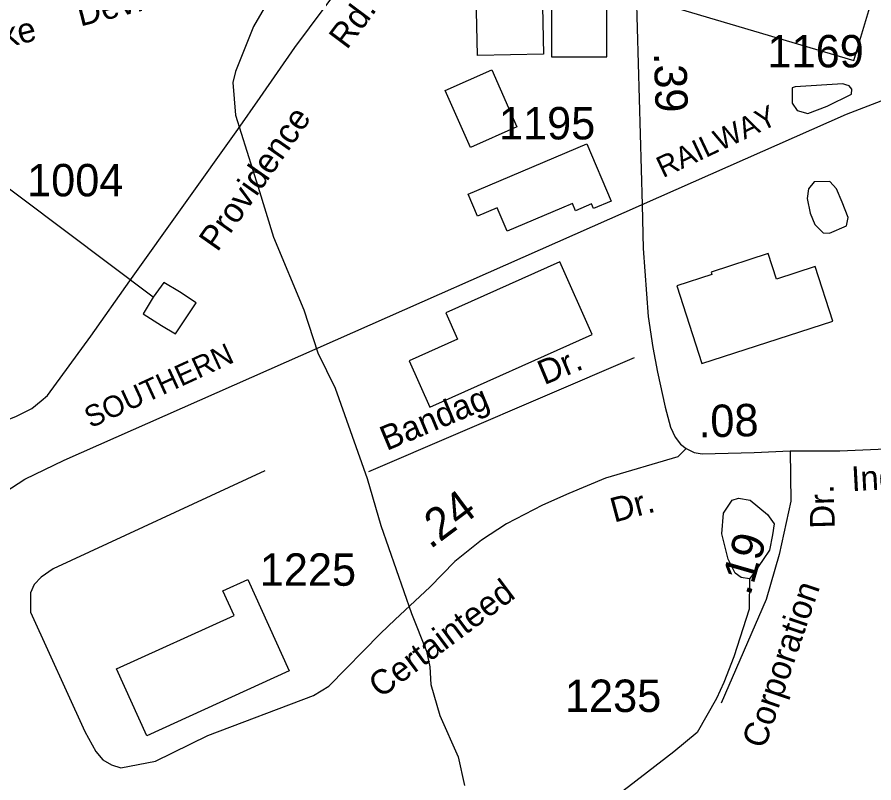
# Model space of a CAD drawing. Extents: x 2056842 to 2160602, y 826753 to 1016856.
# Drawn here: x 2112847 to 2116153, y 925331 to 928285 of the extents above; entities that cross this region are included whole.
import ezdxf

# ---------------------------------------------------------------- set-up
doc = ezdxf.new("R2010")
doc.units = 0
for name, color, linetype in [('Exist Cultural Warehouse Building Footprint', 7, 'Continuous'), ('Exist Hydrographic Creek Single Shore', 7, 'Continuous'), ('Exist Hydrographic Misc Water Feature', 7, 'Continuous'), ('Exist Hydrographic Pond Under 1500 Sq Ft', 7, 'Continuous'), ('Exist Railroad Mainline', 7, 'Continuous'), ('Exist Railroad Mainline Label', 7, 'Continuous'), ('Exist Road Non-System Type 51', 7, 'Continuous'), ('Exist Road Non-System Type 51 Label', 7, 'Continuous'), ('Exist Road Secondary Mileage Hundredths English Label', 7, 'Continuous'), ('Exist Road Secondary Type 51 Attributed', 7, 'Continuous'), ('Exist Road Secondary Type 51 Label', 7, 'Continuous'), ('Exist Road Secondary Type 51 Number Label', 7, 'Continuous'), ('Exist Utilities Electrical Transmission Line', 7, 'Continuous')]:
    doc.layers.add(name, color=color, linetype=linetype)

msp = doc.modelspace()

# ---------------------------------------------------------------- linework, layer by layer
at = {"layer": 'Exist Cultural Warehouse Building Footprint'}
for points in [[(2114862.5, 928882.6), (2114877.8, 928143), (2114623.2, 928137.7), (2114614.9, 928536.3), (2114561.9, 928535.2), (2114555.7, 928836.8), (2114602.5, 928837.8), (2114601.7, 928877.2)], [(2115300.9, 928347), (2116075.7, 928117.5), (2116136.8, 928323.6), (2116009.2, 928361.4), (2115996.3, 928317.8), (2115769.6, 928385), (2115783.3, 928431.2), (2115578.8, 928491.8), (2115567.1, 928452.3), (2115351.1, 928516.3)], [(2114908.4, 928347), (2114908.4, 928132.8), (2115122.5, 928132.8), (2115122.5, 928347)], [(2114679, 928081.7), (2114775.9, 927862.4), (2114595.9, 927782.9), (2114499.1, 928002.3)], [(2114587.3, 927602.2), (2115046, 927796.1), (2115139.3, 927575.2), (2115071.4, 927546.5), (2115063.7, 927564.6), (2115001.3, 927538.2), (2114989.5, 927566.3), (2114947.4, 927548.5), (2114737.8, 927460), (2114699.7, 927550), (2114623, 927517.6)], [(2115489.5, 926949.3), (2115994.2, 927112.5), (2115926.1, 927322.9), (2115777, 927274.7), (2115745.2, 927373), (2115525, 927301.7), (2115528.2, 927292), (2115392.8, 927248.3)], [(2114439.4, 926781), (2115066.4, 927061.5), (2114941.2, 927341.3), (2114500.7, 927144.2), (2114545.9, 927043.1), (2114359.4, 926959.7)], [(2113230.7, 925770.6), (2113684.7, 925976.9), (2113641.4, 926072.4), (2113736.8, 926115.8), (2113897.1, 925762.9), (2113347.6, 925513.3)]]:
    msp.add_lwpolyline(points, close=True, dxfattribs=at)
at = {"layer": 'Exist Hydrographic Creek Single Shore'}
msp.add_lwpolyline([(2113845.9, 928398), (2113758.5, 928249.8), (2113689.3, 928075.4), (2113679.6, 928033.3), (2113690.1, 927907.4), (2113777.2, 927629.9), (2113836.1, 927436.1), (2113953.4, 927156.8), (2114008, 926990.9), (2114074.7, 926853.4), (2114198.1, 926505.9), (2114250.7, 926324.1), (2114368.4, 925984.6), (2114427, 925839.1), (2114439.2, 925779.1), (2114443.4, 925711.1), (2114478, 925591.3), (2114548.8, 925431.6), (2114573.1, 925321.5)], dxfattribs=at)
at = {"layer": 'Exist Hydrographic Misc Water Feature'}
for points in [[(2115673.5, 926118.6), (2115640.5, 926123.7), (2115617.7, 926140.2), (2115591.1, 926194.7), (2115565.8, 926292.2), (2115572.1, 926372.1), (2115606.3, 926421.5), (2115630.4, 926429.1), (2115676, 926421.5), (2115743.1, 926367), (2115768.5, 926330.2), (2115762.1, 926288.4), (2115750.7, 926228.9), (2115725.4, 926193.4), (2115692.5, 926144), (2115673.5, 926118.6)], [(2115673.5, 926118.6), (2115672.2, 926001.3), (2115612.7, 925817.5), (2115573.4, 925718.7), (2115545.5, 925656.6), (2115470.8, 925525.3), (2115380.9, 925450.5), (2115206.1, 925316.2), (2115146.6, 925270.6), (2115124.4, 925220.5), (2115106.7, 925147), (2115095.3, 925001.3), (2115100.4, 924945.2), (2115083.9, 924859), (2114960.7, 924557.5), (2114937.1, 924437.4), (2114916, 924301.4)]]:
    msp.add_lwpolyline(points, dxfattribs=at)
at = {"layer": 'Exist Hydrographic Pond Under 1500 Sq Ft'}
for points in [[(2115849.3, 928017.1), (2115837.1, 928012.7), (2115837.5, 927953), (2115857.6, 927925), (2115897.7, 927913.1), (2115973.4, 927941.3)], [(2116045, 928023.8), (2116033.3, 928027.7), (2115849.3, 928017.1)], [(2115973.4, 927941.3), (2116067.3, 927988), (2116067.4, 928008), (2116057.1, 928020), (2116045, 928023.8)], [(2116031.1, 927571.7), (2116008.8, 927623.6), (2115982.8, 927651.4), (2115922.8, 927649.4), (2115900.9, 927623.3)], [(2115900.9, 927623.3), (2115895.2, 927585.3), (2115907.5, 927529.3), (2115925.6, 927485.3), (2115957.7, 927453.4), (2115981.6, 927451.6)], [(2115981.6, 927451.6), (2116047.5, 927479.8), (2116053.4, 927511.8), (2116031.1, 927571.7)]]:
    msp.add_lwpolyline(points, dxfattribs=at)
at = {"layer": 'Exist Railroad Mainline'}
for points in [[(2116048, 927910.7), (2116425.4, 928056.3), (2116862.4, 928248.2), (2116998.1, 928318.8)], [(2108494.6, 922468.2), (2108751.8, 922670.9), (2108907.6, 922753.5), (2110610.4, 923766.7), (2110762.3, 923868), (2110997.6, 924025), (2111284.5, 924296.2), (2111393.8, 924434.8), (2111568.8, 924675.5), (2111735.3, 924988.1), (2112036.7, 925573.5), (2112203.5, 925864), (2112294.9, 925988.5), (2112464.1, 926189.2), (2112551.7, 926273.6), (2112772.9, 926436.5), (2112876.7, 926502.9), (2113028.2, 926575.6), (2116048, 927910.7)]]:
    msp.add_lwpolyline(points, dxfattribs=at)
at = {"layer": 'Exist Road Non-System Type 51'}
for points in [[(2115228.1, 926970.7), (2114203.2, 926531.8)], [(2113802.4, 926535.1), (2112986.1, 926157.4), (2112940.2, 926125.4), (2112912.4, 926097.1), (2112898.6, 926065), (2112898.8, 925989.2), (2113108.9, 925530), (2113151.2, 925452.3), (2113177.4, 925420.4), (2113211.4, 925400.7), (2113247.3, 925388.7), (2113381.3, 925415.3), (2113582.8, 925514.2), (2113990.2, 925667.9), (2114049.9, 925704.3), (2114249, 925907.2), (2114305.7, 925960.9)]]:
    msp.add_lwpolyline(points, dxfattribs=at)
at = {"layer": 'Exist Road Secondary Type 51 Attributed'}
for points in [[(2112235.1, 926039.6), (2112268.9, 926117.2), (2112367.5, 926373.8), (2112411.3, 926478.8), (2112443.3, 926527.2), (2112466.1, 926557.4), (2112497.2, 926590.2), (2112536.4, 926617.6), (2112583.9, 926645), (2112724.5, 926698), (2112845.1, 926745.5), (2112903.5, 926775.6), (2112940, 926804.8), (2112963.8, 926825.8), (2113131.8, 927054.1), (2113281.6, 927267.8), (2113698.9, 927852.2), (2113784.7, 927975.5), (2113918.4, 928167.8), (2114088.8, 928397.4), (2114192, 928535.3), (2114276.9, 928639.4), (2114387.4, 928762.6)], [(2115227.4, 928652.9), (2115258.4, 927561.6), (2115263.3, 927393.3), (2115282.2, 927130), (2115300.2, 927011.4), (2115318.1, 926916.2), (2115348, 926781.3), (2115367.8, 926703.9), (2115386.4, 926664.9), (2115406.8, 926637.4), (2115428.1, 926620.6)], [(2115428.1, 926620.6), (2115396.2, 926588.7), (2115118, 926506.3), (2114976.2, 926447.8), (2114874.6, 926402.3), (2114736, 926330.8), (2114638.6, 926267.9), (2114535.8, 926185.5), (2114439.1, 926086.9), (2114305.7, 925960.9)], [(2115428.1, 926620.6), (2115459.1, 926606.4), (2115491, 926601.1), (2115691.3, 926606.4), (2115830.4, 926612.6)], [(2115830.4, 926612.6), (2116021.1, 926611.6), (2116435.9, 926629.6), (2116739.4, 926642.1), (2116959.4, 926639.5), (2117122.8, 926603.5), (2117322.1, 926547.8)], [(2115830.4, 926612.6), (2115832.6, 926417.5), (2115787.7, 926212.7), (2115737.4, 926038.4), (2115564.1, 925638.6)]]:
    msp.add_lwpolyline(points, dxfattribs=at)
at = {"layer": 'Exist Utilities Electrical Transmission Line'}
for points in [[(2113371.5, 927205.1), (2112183.8, 928097.6)], [(2113371.5, 927205.1), (2113333.8, 927140.9), (2113404, 927095.2), (2113458.2, 927063.5), (2113537.5, 927183.8), (2113473.3, 927225.6), (2113413.3, 927261.2), (2113371.5, 927205.1)]]:
    msp.add_lwpolyline(points, dxfattribs=at)

# ---------------------------------------------------------------- texts
at = {"layer": 'Exist Railroad Mainline Label'}
for s, rotation, p in [('RAILWAY', 25.2927, (2115339, 927663.9)), ('SOUTHERN', 24.7054, (2113130.6, 926698.6))]:
    msp.add_text(s, height=82.02, rotation=rotation, dxfattribs=at).set_placement(p)
at = {"layer": 'Exist Road Non-System Type 51 Label'}
for s, p in [('Dr.', (2114880.9, 926864.9)), ('Bandag', (2114272.8, 926611.2))]:
    msp.add_text(s, height=95, rotation=22.6996, dxfattribs=at).set_placement(p)
at = {"layer": 'Exist Road Secondary Mileage Hundredths English Label'}
for s, rotation, p in [('.39', 271.6282, (2115304.3, 928148.2)), ('.08', 1.521, (2115477.1, 926663.3)), ('.24', 36.7177, (2114441.1, 926230.6)), ('.19', 73.9092, (2115675.6, 926049.6))]:
    msp.add_text(s, height=125, rotation=rotation, dxfattribs=at).set_placement(p)
at = {"layer": 'Exist Road Secondary Type 51 Label'}
for s, rotation, p in [('Devin', 14.2963, (2113091.1, 928248.8)), ('Rd.', 53.2266, (2114119.3, 928157)), ('Lake', 14.2963, (2112660.7, 928129.7)), ('Providence', 54.9417, (2113619.8, 927376.4)), ('Industrial', 3.1108, (2116068.2, 926456.5)), ('Dr.', 91.6267, (2116002.5, 926313.5)), ('Dr.', 14.8922, (2115150.8, 926335)), ('Certainteed', 36.7177, (2114248.8, 925655.5)), ('Corporation', 71.1486, (2115731.5, 925459.5))]:
    msp.add_text(s, height=95, rotation=rotation, dxfattribs=at).set_placement(p)
at = {"layer": 'Exist Road Secondary Type 51 Number Label'}
for s, p in [('1169', (2115742.3, 928091.5)), ('1195', (2114706.1, 927813.7)), ('1004', (2112885.3, 927594)), ('1225', (2113783.1, 926091.7)), ('1235', (2114960.7, 925604.8))]:
    msp.add_text(s, height=125, dxfattribs=at).set_placement(p)

doc.saveas('drawing.dxf')
